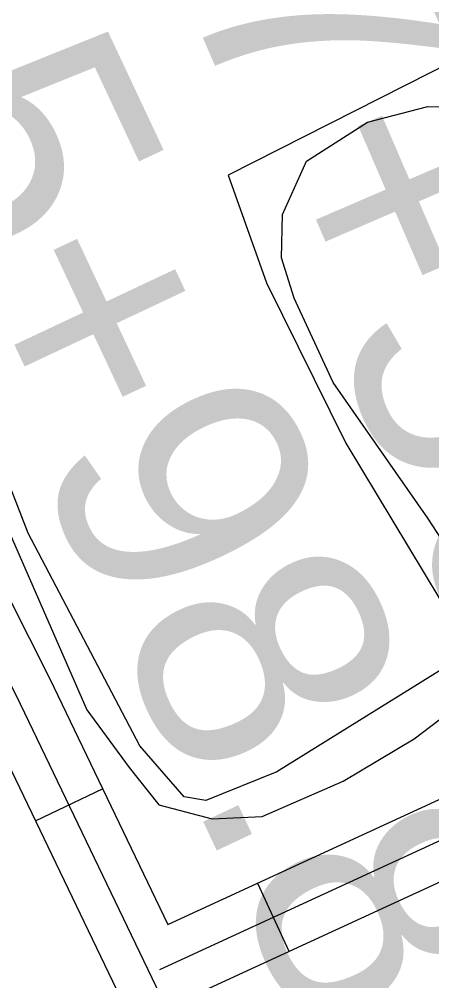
# Model space of a CAD drawing. Extents: x 3651524 to 3689615, y 505651 to 531377.
# Drawn here: x 3678671.3 to 3678836.4, y 515469.6 to 515854.3 of the extents above; entities that cross this region are included whole.
import ezdxf

# ---------------------------------------------------------------- set-up
doc = ezdxf.new("R2010")
doc.units = 0
for name, color, linetype in [('V-ROAD-CNTR', 7, 'Continuous'), ('V-SITE-OTLN', 7, 'Continuous'), ('V-SITE-VEGE', 7, 'Continuous'), ('V-SURV-IDEN', 7, 'Continuous')]:
    doc.layers.add(name, color=color, linetype=linetype)

msp = doc.modelspace()

# ---------------------------------------------------------------- linework, layer by layer
at = {"layer": 'V-ROAD-CNTR'}
for p, q in [((3678704.688, 515546.48), (3678677.65, 515533.482)), ((3678766.663, 515508.675), (3678779.205, 515481.422))]:
    msp.add_line(p, q, dxfattribs=at)
for points in [[(3678444.25, 516031.429), (3678670.096, 515583.818), (3678992.725, 514912.671)], [(3678430.858, 516024.672), (3678656.639, 515577.19), (3678972.393, 514920.346)], [(3678510.197, 515934.025), (3678683.553, 515590.446), (3678730.796, 515492.169)], [(3678727.514, 515474.146), (3679335.001, 515753.706)], [(3678743.795, 515465.127), (3679133.178, 515644.318)], [(3678730.796, 515492.169), (3678979.955, 515606.829)]]:
    msp.add_lwpolyline(points, dxfattribs=at)
at = {"layer": 'V-SITE-OTLN'}
msp.add_lwpolyline([(3679131.883, 515556.017), (3679017.314, 515511.068), (3678920.634, 515734.961), (3678884.427, 515811.888), (3678866.29, 515848.347), (3678754.881, 515791.961), (3678770.227, 515748.857), (3678801.96, 515684.724), (3678852.122, 515601.536), (3678774.321, 515553.291), (3678746.009, 515541.716), (3678737.33, 515543.201), (3678719.594, 515563.582), (3678674.823, 515648.687), (3678632.46, 515757.858), (3678617.726, 515797.603), (3678596.128, 515787.253), (3678558.597, 515864.874)], dxfattribs=at)
at = {"layer": 'V-SITE-VEGE'}
for points in [[(3678867.443, 515604.671), (3678834.81, 515654.757), (3678796.885, 515708.947), (3678781.382, 515742.68), (3678776.299, 515758.833), (3678776.59, 515776.232), (3678786.318, 515797.495), (3678810.679, 515813.152), (3678834.884, 515819.439), (3678854.963, 515819.105)], [(3678641.549, 515707.528), (3678698.295, 515578.045), (3678715.316, 515554.999), (3678727.116, 515540.073), (3678748.442, 515534.362), (3678768.543, 515535.363), (3678800.914, 515549.55), (3678829.313, 515566.48), (3678860.504, 515590.063)]]:
    msp.add_lwpolyline(points, dxfattribs=at)

# ---------------------------------------------------------------- texts
at = {"layer": 'V-SURV-IDEN'}
for s, rotation, p in [('917+56.3', 293.31074, (3678676.483, 516005.434)), ('915+98.8', 295.17954, (3678548.287, 515951.528))]:
    msp.add_text(s, height=100, rotation=rotation, dxfattribs=at).set_placement(p)

doc.saveas('drawing.dxf')
